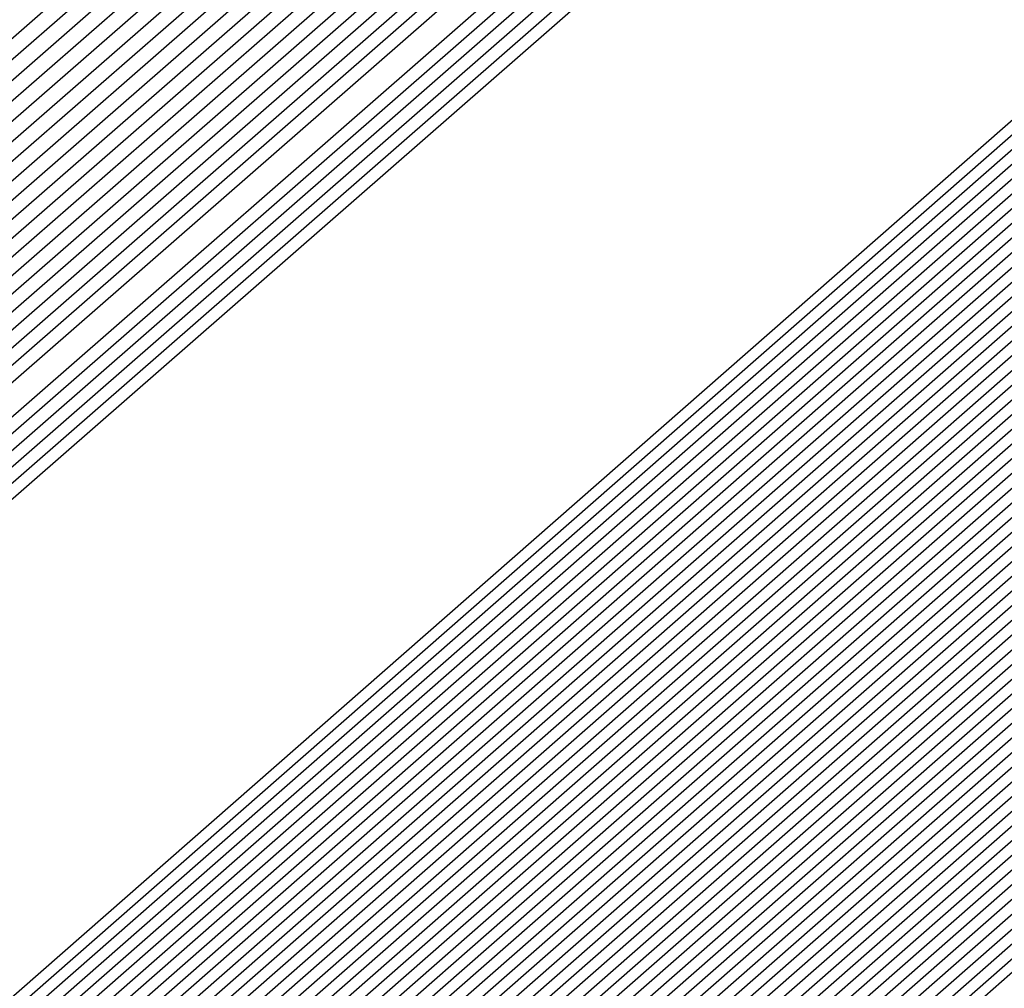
# Model space of a CAD drawing. Extents: x 3249832 to 3255657, y 13789405 to 13793316.
# Tile 897 of 1056: x 3253210.8588 to 3253210.9247, y 13791259.6727 to 13791259.7376. Entities that reach past the tile are written whole.
import ezdxf

# ---------------------------------------------------------------- set-up
doc = ezdxf.new("R2010")
doc.units = 0
doc.header["$LTSCALE"] = 100
doc.header["$MEASUREMENT"] = 0
for name, color, linetype in [('GRATIO_03231_CON', 1, 'CONTINUOUS'), ('GRATIO_0323_ICON', 1, 'CONTINUOUS'), ('TARGETS_EAST', 7, 'CONTINUOUS')]:
    doc.layers.add(name, color=color, linetype=linetype)

# ---------------------------------------------------------------- blocks, each defined once
blk = doc.blocks.new('Gratio_032316_contours')
at = {"layer": 'GRATIO_03231_CON', "color": 1, "linetype": 'Continuous', "flags": 128}
for points in [[(3253179.550267, 13791232.395029), (3253186.874414, 13791238.770013), (3253201.477501, 13791251.518979), (3253219.208231, 13791267.007142), (3253234.457627, 13791280.32933), (3253243.000283, 13791287.791533), (3253246.145111, 13791290.544398), (3253246.584601, 13791290.949743), (3253247.021869, 13791291.379004), (3253250.202537, 13791294.242122), (3253258.882853, 13791301.95866), (3253274.442625, 13791315.738665), (3253292.755901, 13791331.954127), (3253308.320283, 13791345.767528)], [(3253180.165438, 13791232.938016), (3253187.284875, 13791239.131551), (3253201.725162, 13791251.736777), (3253219.339021, 13791267.122277), (3253234.513145, 13791280.378622), (3253243.016437, 13791287.806466), (3253246.146682, 13791290.546762), (3253246.583888, 13791290.950539), (3253247.016449, 13791291.376392), (3253250.166335, 13791294.21318), (3253258.763902, 13791301.857324), (3253274.176051, 13791315.507242), (3253292.315837, 13791331.569332), (3253307.732852, 13791345.251979)], [(3253180.780609, 13791233.481003), (3253187.695336, 13791239.493089), (3253201.972823, 13791251.954576), (3253219.469811, 13791267.237409), (3253234.568663, 13791280.427913), (3253243.03259, 13791287.821399), (3253246.148254, 13791290.549125), (3253246.583174, 13791290.951335), (3253247.01103, 13791291.37378), (3253250.130132, 13791294.184237), (3253258.64495, 13791301.755989), (3253273.909475, 13791315.27582), (3253291.875768, 13791331.184533), (3253307.145422, 13791344.736429)], [(3253181.395779, 13791234.02399), (3253188.105796, 13791239.854627), (3253202.220483, 13791252.172373), (3253219.600605, 13791267.352541), (3253234.62418, 13791280.477205), (3253243.048743, 13791287.836333), (3253246.149825, 13791290.551488), (3253246.582461, 13791290.952131), (3253247.00561, 13791291.371168), (3253250.09393, 13791294.155295), (3253258.525999, 13791301.654654), (3253273.642899, 13791315.044399), (3253291.435703, 13791330.799734), (3253306.557991, 13791344.22088)], [(3253182.62612, 13791235.109965), (3253188.926717, 13791240.577703), (3253202.715805, 13791252.60797), (3253219.862185, 13791267.582808), (3253234.735216, 13791280.575787), (3253243.08105, 13791287.8662), (3253246.152968, 13791290.556214), (3253246.581034, 13791290.953723), (3253246.994771, 13791291.365943), (3253250.021525, 13791294.09741), (3253258.288097, 13791301.451983), (3253273.109746, 13791314.581556), (3253290.555574, 13791330.03014), (3253305.383131, 13791343.18978)], [(3253183.241291, 13791235.652952), (3253189.337178, 13791240.939241), (3253202.963466, 13791252.825768), (3253219.992975, 13791267.69794), (3253234.790735, 13791280.625079), (3253243.097204, 13791287.881133), (3253246.154539, 13791290.558578), (3253246.58032, 13791290.954518), (3253246.989352, 13791291.363331), (3253249.985323, 13791294.068467), (3253258.169146, 13791301.350649), (3253272.843172, 13791314.350135), (3253290.115509, 13791329.645341), (3253304.7957, 13791342.67423)], [(3253189.747638, 13791241.300779), (3253203.211127, 13791253.043565), (3253220.123765, 13791267.813075), (3253234.846252, 13791280.67437), (3253243.113357, 13791287.896066), (3253246.15611, 13791290.560941), (3253246.579607, 13791290.955314), (3253246.983932, 13791291.360719), (3253249.94912, 13791294.039525), (3253258.050194, 13791301.249313), (3253272.576596, 13791314.118713), (3253289.67544, 13791329.260546), (3253304.208269, 13791342.15868)], [(3253190.158098, 13791241.662317), (3253203.458788, 13791253.261364), (3253220.254555, 13791267.928207), (3253234.90177, 13791280.723661), (3253243.129511, 13791287.911), (3253246.157681, 13791290.563304), (3253246.578894, 13791290.95611), (3253246.978513, 13791291.358107), (3253249.912918, 13791294.010583), (3253257.931243, 13791301.147978), (3253272.31002, 13791313.88729), (3253289.235376, 13791328.875747), (3253303.620839, 13791341.64313)], [(3253190.979019, 13791242.385393), (3253203.954109, 13791253.696959), (3253220.516135, 13791268.158471), (3253235.012806, 13791280.822244), (3253243.161817, 13791287.940867), (3253246.160824, 13791290.56803), (3253246.577467, 13791290.957702), (3253246.967674, 13791291.352882), (3253249.840514, 13791293.952698), (3253257.693341, 13791300.945308), (3253271.776867, 13791313.424447), (3253288.355246, 13791328.106153), (3253302.445978, 13791340.612031)], [(3253191.38948, 13791242.746931), (3253204.20177, 13791253.914758), (3253220.646925, 13791268.273606), (3253235.068324, 13791280.871536), (3253243.177971, 13791287.9558), (3253246.162395, 13791290.570393), (3253246.576753, 13791290.958498), (3253246.962254, 13791291.35027), (3253249.804311, 13791293.923755), (3253257.57439, 13791300.843972), (3253271.510293, 13791313.193026), (3253287.915181, 13791327.721354), (3253301.858547, 13791340.096481)], [(3253191.79994, 13791243.108469), (3253204.449431, 13791254.132556), (3253220.777718, 13791268.388738), (3253235.123841, 13791280.920827), (3253243.194124, 13791287.970733), (3253246.163966, 13791290.572756), (3253246.57604, 13791290.959294), (3253246.956835, 13791291.347658), (3253249.768109, 13791293.894813), (3253257.455439, 13791300.742638), (3253271.243717, 13791312.961604), (3253287.475113, 13791327.336555), (3253301.271117, 13791339.580931)], [(3253192.210401, 13791243.470007), (3253204.697094, 13791254.350353), (3253220.908508, 13791268.50387), (3253235.179359, 13791280.970118), (3253243.210278, 13791287.985667), (3253246.165538, 13791290.57512), (3253246.575327, 13791290.96009), (3253246.951415, 13791291.345046), (3253249.731907, 13791293.86587), (3253257.336487, 13791300.641302), (3253270.977141, 13791312.730183), (3253287.035048, 13791326.95176), (3253300.683687, 13791339.065381)], [(3253193.031322, 13791244.193083), (3253205.192416, 13791254.78595), (3253221.170088, 13791268.734137), (3253235.290395, 13791281.068701), (3253243.242584, 13791288.015534), (3253246.16868, 13791290.579846), (3253246.5739, 13791290.961682), (3253246.940576, 13791291.339821), (3253249.659502, 13791293.807986), (3253257.098584, 13791300.438633), (3253270.443991, 13791312.26734), (3253286.154919, 13791326.182162), (3253299.508825, 13791338.034281)], [(3253193.441782, 13791244.554621), (3253205.440077, 13791255.003749), (3253221.300878, 13791268.849269), (3253235.345913, 13791281.117993), (3253243.258738, 13791288.030467), (3253246.170251, 13791290.582209), (3253246.573186, 13791290.962478), (3253246.935157, 13791291.337209), (3253249.623299, 13791293.779043), (3253256.979633, 13791300.337297), (3253270.177414, 13791312.035917), (3253285.714854, 13791325.797367), (3253298.921395, 13791337.518731)], [(3253193.852242, 13791244.916159), (3253205.687737, 13791255.221545), (3253221.431668, 13791268.964404), (3253235.401431, 13791281.167285), (3253243.274891, 13791288.045401), (3253246.171823, 13791290.584572), (3253246.572473, 13791290.963274), (3253246.929737, 13791291.334597), (3253249.587097, 13791293.750101), (3253256.860682, 13791300.235963), (3253269.910838, 13791311.804496), (3253285.274785, 13791325.412568), (3253298.333965, 13791337.003182)], [(3253194.262703, 13791245.277697), (3253205.935398, 13791255.439344), (3253221.562458, 13791269.079536), (3253235.456949, 13791281.216576), (3253243.291045, 13791288.060334), (3253246.173394, 13791290.586935), (3253246.571759, 13791290.96407), (3253246.924318, 13791291.331985), (3253249.550895, 13791293.721158), (3253256.741731, 13791300.134627), (3253269.644262, 13791311.573074), (3253284.834721, 13791325.027769), (3253297.746534, 13791336.487632)]]:
    blk.add_lwpolyline(points, dxfattribs=at)
at = {"layer": 'GRATIO_03231_CON', "color": 5, "linetype": 'Continuous', "flags": 128}
for points in [[(3253178.319926, 13791231.309054), (3253186.053494, 13791238.046937), (3253200.982177, 13791251.083383), (3253218.946651, 13791266.776878), (3253234.346592, 13791280.230748), (3253242.967977, 13791287.761666), (3253246.141969, 13791290.539672), (3253246.586028, 13791290.948151), (3253247.021068, 13791291.373941), (3253250.18182, 13791294.217704), (3253258.80647, 13791301.883558), (3253274.269372, 13791315.565571), (3253292.489554, 13791331.617619), (3253308.022214, 13791345.183537)], [(3253177.704756, 13791230.766067), (3253185.643033, 13791237.685398), (3253200.734516, 13791250.865585), (3253218.815861, 13791266.661746), (3253234.291074, 13791280.181456), (3253242.951823, 13791287.746732), (3253246.140397, 13791290.537309), (3253246.586741, 13791290.947355), (3253247.014362, 13791291.365837), (3253250.12102, 13791294.160915), (3253258.59804, 13791301.695547), (3253273.796257, 13791315.143359), (3253291.704555, 13791330.920638), (3253306.971337, 13791344.254342)], [(3253177.089585, 13791230.22308), (3253185.232573, 13791237.323861), (3253200.486855, 13791250.647788), (3253218.685071, 13791266.546611), (3253234.235555, 13791280.132165), (3253242.93567, 13791287.731799), (3253246.138826, 13791290.534946), (3253246.587455, 13791290.946559), (3253247.007656, 13791291.357733), (3253250.060221, 13791294.104125), (3253258.389611, 13791301.507537), (3253273.323142, 13791314.721148), (3253290.919561, 13791330.223658), (3253305.920461, 13791343.325148)], [(3253176.474414, 13791229.680093), (3253184.822112, 13791236.962323), (3253200.239195, 13791250.429989), (3253218.554281, 13791266.431479), (3253234.180037, 13791280.082873), (3253242.919516, 13791287.716865), (3253246.137255, 13791290.532583), (3253246.588168, 13791290.945763), (3253247.000951, 13791291.349628), (3253249.999421, 13791294.047336), (3253258.181181, 13791301.319527), (3253272.850028, 13791314.298938), (3253290.134562, 13791329.526677), (3253304.869584, 13791342.395954)], [(3253175.244073, 13791228.594119), (3253184.001191, 13791236.239247), (3253199.743873, 13791249.994392), (3253218.292697, 13791266.201212), (3253234.069002, 13791279.984291), (3253242.887209, 13791287.686999), (3253246.134112, 13791290.527856), (3253246.589595, 13791290.944171), (3253246.987539, 13791291.33342), (3253249.877822, 13791293.933757), (3253257.764321, 13791300.943507), (3253271.903798, 13791313.454514), (3253288.564569, 13791328.132716), (3253302.767831, 13791340.537565)], [(3253196.577061, 13791247.036147), (3253203.471051, 13791253.193803), (3253218.759506, 13791266.601258), (3253234.069714, 13791279.984133), (3253242.887716, 13791287.686623), (3253246.134624, 13791290.527313), (3253246.590308, 13791290.943375), (3253246.980833, 13791291.325315), (3253249.817023, 13791293.876967), (3253257.555891, 13791300.755497), (3253271.430682, 13791313.032305), (3253287.77957, 13791327.435736), (3253301.716954, 13791339.608371)], [(3253196.710569, 13791247.152543), (3253203.58621, 13791253.293811), (3253218.83398, 13791266.665582), (3253234.103448, 13791280.012829), (3253242.898008, 13791287.694797), (3253246.136358, 13791290.527838), (3253246.591022, 13791290.942579), (3253246.974128, 13791291.317211), (3253249.756224, 13791293.820178), (3253257.347461, 13791300.567486), (3253270.957567, 13791312.610093), (3253286.994572, 13791326.738755), (3253300.666077, 13791338.679176)], [(3253196.844077, 13791247.26894), (3253203.701371, 13791253.393818), (3253218.908454, 13791266.729905), (3253234.137183, 13791280.041526), (3253242.9083, 13791287.702971), (3253246.138093, 13791290.528363), (3253246.591735, 13791290.941783), (3253246.967422, 13791291.309107), (3253249.695424, 13791293.763388), (3253257.139032, 13791300.379476), (3253270.484453, 13791312.187881), (3253286.209573, 13791326.041774), (3253299.615201, 13791337.749981)], [(3253197.111093, 13791247.501735), (3253203.931691, 13791253.593836), (3253219.057401, 13791266.858547), (3253234.204654, 13791280.09892), (3253242.928884, 13791287.71932), (3253246.141561, 13791290.529414), (3253246.593162, 13791290.940191), (3253246.954011, 13791291.292898), (3253249.573825, 13791293.649809), (3253256.722172, 13791300.003456), (3253269.538223, 13791311.34346), (3253284.63958, 13791324.647813), (3253297.513447, 13791335.891592)], [(3253197.244601, 13791247.618131), (3253204.046851, 13791253.693843), (3253219.131875, 13791266.92287), (3253234.238388, 13791280.127617), (3253242.939176, 13791287.727494), (3253246.143296, 13791290.529939), (3253246.593875, 13791290.939395), (3253246.947305, 13791291.284794), (3253249.513026, 13791293.59302), (3253256.513742, 13791299.815445), (3253269.065109, 13791310.92125), (3253283.854581, 13791323.950833), (3253296.46257, 13791334.962398)], [(3253197.378109, 13791247.734529), (3253204.162012, 13791253.793851), (3253219.206348, 13791266.987193), (3253234.272124, 13791280.156313), (3253242.949468, 13791287.735668), (3253246.14503, 13791290.530465), (3253246.594589, 13791290.9386), (3253246.940599, 13791291.27669), (3253249.452226, 13791293.53623), (3253256.305312, 13791299.627435), (3253268.591994, 13791310.499038), (3253283.069583, 13791323.253852), (3253295.411694, 13791334.033204)], [(3253197.511617, 13791247.850926), (3253204.277171, 13791253.893859), (3253219.280822, 13791267.051512), (3253234.305859, 13791280.18501), (3253242.95976, 13791287.743843), (3253246.146765, 13791290.53099), (3253246.595302, 13791290.937804), (3253246.933893, 13791291.268586), (3253249.391427, 13791293.479441), (3253256.096882, 13791299.439425), (3253268.118879, 13791310.076826), (3253282.284588, 13791322.55687), (3253294.360818, 13791333.104009)], [(3253197.778633, 13791248.083719), (3253204.507492, 13791254.093876), (3253219.429769, 13791267.180159), (3253234.373329, 13791280.242404), (3253242.980343, 13791287.760191), (3253246.150233, 13791290.532041), (3253246.596729, 13791290.936212), (3253246.920482, 13791291.252377), (3253249.269828, 13791293.365862), (3253255.680023, 13791299.063404), (3253267.172648, 13791309.232405), (3253280.714591, 13791321.162909), (3253292.259064, 13791331.24562), (3253298.86322, 13791336.863506)], [(3253197.912141, 13791248.200117), (3253204.622651, 13791254.193883), (3253219.504243, 13791267.244478), (3253234.407064, 13791280.271101), (3253242.990635, 13791287.768365), (3253246.151968, 13791290.532566), (3253246.597442, 13791290.935416), (3253246.913776, 13791291.244273), (3253249.209028, 13791293.309072), (3253255.471593, 13791298.875394), (3253266.699533, 13791308.810193), (3253279.929596, 13791320.465926), (3253291.208188, 13791330.316426), (3253297.66843, 13791335.812021)], [(3253198.045649, 13791248.316514), (3253204.737812, 13791254.293891), (3253219.578716, 13791267.308801), (3253234.440798, 13791280.299798), (3253243.000927, 13791287.77654), (3253246.153702, 13791290.533091), (3253246.598156, 13791290.93462), (3253246.907071, 13791291.236168), (3253249.148229, 13791293.252283), (3253255.263163, 13791298.687384), (3253266.226419, 13791308.387983), (3253279.144597, 13791319.768946), (3253290.157311, 13791329.387232), (3253296.473639, 13791334.760535)], [(3253198.179157, 13791248.43291), (3253204.852971, 13791254.393901), (3253219.65319, 13791267.373124), (3253234.474533, 13791280.328495), (3253243.011219, 13791287.784714), (3253246.155437, 13791290.533616), (3253246.598869, 13791290.933824), (3253246.900365, 13791291.228064), (3253249.087429, 13791293.195493), (3253255.054733, 13791298.499374), (3253265.753304, 13791307.965772), (3253278.359599, 13791319.071965), (3253289.106434, 13791328.458038), (3253295.27885, 13791333.70905)], [(3253198.446173, 13791248.665705), (3253205.083292, 13791254.593916), (3253219.802137, 13791267.501766), (3253234.542003, 13791280.385889), (3253243.031803, 13791287.801062), (3253246.158905, 13791290.534667), (3253246.600296, 13791290.932232), (3253246.886954, 13791291.211856), (3253248.96583, 13791293.081914), (3253254.637874, 13791298.123353), (3253264.807075, 13791307.12135), (3253276.789604, 13791317.678004), (3253287.004681, 13791326.599649), (3253292.889269, 13791331.606079), (3253295.951331, 13791334.070942)], [(3253198.579681, 13791248.782102), (3253205.198453, 13791254.693924), (3253219.876611, 13791267.566089), (3253234.575738, 13791280.414585), (3253243.042095, 13791287.809237), (3253246.16064, 13791290.535192), (3253246.60101, 13791290.931436), (3253246.880248, 13791291.203751), (3253248.905031, 13791293.025125), (3253254.429444, 13791297.935343), (3253264.33396, 13791306.699138), (3253276.004607, 13791316.981023), (3253285.953804, 13791325.670454), (3253291.694479, 13791330.554594), (3253294.7416, 13791333.011419)], [(3253198.713189, 13791248.898498), (3253205.313612, 13791254.793933), (3253219.951085, 13791267.630412), (3253234.609474, 13791280.443283), (3253243.052387, 13791287.817411), (3253246.162374, 13791290.535718), (3253246.601723, 13791290.93064), (3253246.873542, 13791291.195647), (3253248.844232, 13791292.968335), (3253254.221014, 13791297.747333), (3253263.860844, 13791306.276928), (3253275.21961, 13791316.284043), (3253284.902928, 13791324.74126), (3253290.499689, 13791329.503109), (3253293.53187, 13791331.951897)], [(3253198.846697, 13791249.014895), (3253205.428774, 13791254.893941), (3253220.025558, 13791267.694732), (3253234.643209, 13791280.47198), (3253243.062679, 13791287.825585), (3253246.164109, 13791290.536243), (3253246.602436, 13791290.929844), (3253246.866836, 13791291.187543), (3253248.783432, 13791292.911546), (3253254.012584, 13791297.559322), (3253263.387729, 13791305.854716), (3253274.434612, 13791315.58706), (3253283.852051, 13791323.812065), (3253289.304899, 13791328.451623), (3253292.322139, 13791330.892375), (3253295.398785, 13791333.387147)], [(3253199.113713, 13791249.247691), (3253205.659094, 13791255.093956), (3253220.174506, 13791267.823378), (3253234.710679, 13791280.529373), (3253243.083262, 13791287.841934), (3253246.167577, 13791290.537293), (3253246.603863, 13791290.928252), (3253246.853425, 13791291.171334), (3253248.661833, 13791292.797967), (3253253.595725, 13791297.183302), (3253262.4415, 13791305.010294), (3253272.864616, 13791314.193099), (3253281.750298, 13791321.953677), (3253286.915319, 13791326.348653), (3253289.902678, 13791328.77333), (3253293.186926, 13791331.457682)], [(3253199.247221, 13791249.364086), (3253205.774253, 13791255.193966), (3253220.248979, 13791267.887697), (3253234.744414, 13791280.558071), (3253243.093554, 13791287.850108), (3253246.169312, 13791290.537819), (3253246.604577, 13791290.927456), (3253246.846719, 13791291.16323), (3253248.601034, 13791292.741177), (3253253.387295, 13791296.995292), (3253261.968385, 13791304.588083), (3253272.07962, 13791313.496119), (3253280.699421, 13791321.024482), (3253285.720529, 13791325.297167), (3253288.692948, 13791327.713808), (3253292.080997, 13791330.492949), (3253297.619173, 13791335.1971)], [(3253199.380729, 13791249.480484), (3253205.889415, 13791255.293974), (3253220.323453, 13791267.95202), (3253234.778148, 13791280.586767), (3253243.103846, 13791287.858282), (3253246.171046, 13791290.538344), (3253246.60529, 13791290.92666), (3253246.840014, 13791291.155126), (3253248.540234, 13791292.684388), (3253253.178865, 13791296.807282), (3253261.495269, 13791304.165872), (3253271.294621, 13791312.799138), (3253279.648544, 13791320.095288), (3253284.525739, 13791324.245682), (3253287.483217, 13791326.654286), (3253290.975067, 13791329.528217), (3253296.715246, 13791334.410219)], [(3253199.514237, 13791249.596881), (3253206.004574, 13791255.393981), (3253220.397926, 13791268.016343), (3253234.811884, 13791280.615464), (3253243.114138, 13791287.866456), (3253246.172781, 13791290.538869), (3253246.606003, 13791290.925864), (3253246.833308, 13791291.147021), (3253248.479435, 13791292.627598), (3253252.970435, 13791296.619271), (3253261.022155, 13791303.743661), (3253270.509624, 13791312.102158), (3253278.597668, 13791319.166094), (3253283.330949, 13791323.194197), (3253286.273487, 13791325.594763), (3253289.869138, 13791328.563484), (3253295.81132, 13791333.62334)], [(3253199.781252, 13791249.829674), (3253206.234894, 13791255.593998), (3253220.546874, 13791268.144986), (3253234.879353, 13791280.672858), (3253243.134722, 13791287.882805), (3253246.176249, 13791290.53992), (3253246.60743, 13791290.924272), (3253246.819896, 13791291.130813), (3253248.357836, 13791292.514019), (3253252.553575, 13791296.243251), (3253260.075926, 13791302.899239), (3253268.939629, 13791310.708195), (3253276.495915, 13791317.307705), (3253280.941369, 13791321.091226), (3253283.854026, 13791323.475719), (3253287.657279, 13791326.63402), (3253294.003467, 13791332.049579)], [(3253199.91476, 13791249.946072), (3253206.350054, 13791255.694006), (3253220.621347, 13791268.209309), (3253234.913089, 13791280.701555), (3253243.145014, 13791287.890979), (3253246.177984, 13791290.540445), (3253246.608144, 13791290.923477), (3253246.813191, 13791291.122709), (3253248.297036, 13791292.45723), (3253252.345146, 13791296.055241), (3253259.60281, 13791302.477028), (3253268.154633, 13791310.011214), (3253275.445038, 13791316.37851), (3253279.746579, 13791320.03974), (3253282.644295, 13791322.416197), (3253286.55135, 13791325.669287), (3253293.099541, 13791331.2627), (3253300.795214, 13791337.869235)], [(3253200.048268, 13791250.062469), (3253206.465215, 13791255.794014), (3253220.695821, 13791268.273632), (3253234.946824, 13791280.730252), (3253243.155306, 13791287.899153), (3253246.179718, 13791290.540971), (3253246.608857, 13791290.922681), (3253246.806485, 13791291.114604), (3253248.236237, 13791292.40044), (3253252.136716, 13791295.86723), (3253259.129695, 13791302.054816), (3253267.369634, 13791309.314234), (3253274.394161, 13791315.449316), (3253278.551789, 13791318.988255), (3253281.434565, 13791321.356674), (3253285.44542, 13791324.704555), (3253292.195614, 13791330.475819), (3253300.12972, 13791337.290156)], [(3253200.181776, 13791250.178867), (3253206.580374, 13791255.894021), (3253220.770295, 13791268.337951), (3253234.980558, 13791280.758949), (3253243.165597, 13791287.907327), (3253246.181453, 13791290.541496), (3253246.609571, 13791290.921885), (3253246.799779, 13791291.1065), (3253248.175437, 13791292.34365), (3253251.928286, 13791295.67922), (3253258.656581, 13791301.632605), (3253266.584637, 13791308.617253), (3253273.343284, 13791314.520121), (3253277.356999, 13791317.93677), (3253280.224834, 13791320.297152), (3253284.339491, 13791323.739822), (3253291.291688, 13791329.688939), (3253299.464229, 13791336.711079)], [(3253200.448792, 13791250.41166), (3253206.810695, 13791256.094039), (3253220.919242, 13791268.466597), (3253235.048029, 13791280.816343), (3253243.186181, 13791287.923676), (3253246.184922, 13791290.542546), (3253246.610997, 13791290.920293), (3253246.786368, 13791291.090291), (3253248.053838, 13791292.230072), (3253251.511426, 13791295.3032), (3253257.71035, 13791300.788183), (3253265.014642, 13791307.223292), (3253271.241531, 13791312.661733), (3253274.967419, 13791315.833799), (3253277.805373, 13791318.178108), (3253282.127631, 13791321.810358), (3253289.483835, 13791328.115179), (3253298.133244, 13791335.552923)], [(3253200.5823, 13791250.528057), (3253206.925856, 13791256.194046), (3253220.993715, 13791268.530917), (3253235.081764, 13791280.845039), (3253243.196473, 13791287.93185), (3253246.186656, 13791290.543072), (3253246.611711, 13791290.919497), (3253246.779662, 13791291.082187), (3253247.993039, 13791292.173282), (3253251.302996, 13791295.11519), (3253257.237236, 13791300.365972), (3253264.229644, 13791306.52631), (3253270.190655, 13791311.732538), (3253273.772629, 13791314.782314), (3253276.595643, 13791317.118585), (3253281.021702, 13791320.845625), (3253288.579908, 13791327.328299), (3253297.467752, 13791334.973846)], [(3253200.715808, 13791250.644455), (3253207.041015, 13791256.294056), (3253221.068189, 13791268.59524), (3253235.115498, 13791280.873737), (3253243.206765, 13791287.940024), (3253246.18839, 13791290.543597), (3253246.612424, 13791290.918701), (3253246.772956, 13791291.074083), (3253247.93224, 13791292.116492), (3253251.094567, 13791294.927179), (3253256.764121, 13791299.943761), (3253263.444647, 13791305.82933), (3253269.139778, 13791310.803344), (3253272.577839, 13791313.730828), (3253275.385912, 13791316.059063), (3253279.915773, 13791319.880893), (3253287.675982, 13791326.541418), (3253296.802261, 13791334.394769)], [(3253200.849316, 13791250.760851), (3253207.156176, 13791256.394064), (3253221.142663, 13791268.659563), (3253235.149234, 13791280.902434), (3253243.217057, 13791287.948199), (3253246.190125, 13791290.544122), (3253246.613138, 13791290.917905), (3253246.766251, 13791291.065979), (3253247.87144, 13791292.059703), (3253250.886137, 13791294.739169), (3253256.291006, 13791299.52155), (3253262.659648, 13791305.132348), (3253268.088901, 13791309.87415), (3253271.383048, 13791312.679343), (3253274.176182, 13791314.999541), (3253278.809843, 13791318.91616), (3253286.772056, 13791325.754539), (3253296.136767, 13791333.81569)], [(3253201.116332, 13791250.993646), (3253207.386497, 13791256.594079), (3253221.29161, 13791268.788205), (3253235.216703, 13791280.959827), (3253243.237641, 13791287.964547), (3253246.193594, 13791290.545173), (3253246.614564, 13791290.916313), (3253246.752839, 13791291.04977), (3253247.749841, 13791291.946124), (3253250.469277, 13791294.363148), (3253255.344776, 13791298.677128), (3253261.089654, 13791303.738387), (3253265.987148, 13791308.015761), (3253268.993468, 13791310.576372), (3253271.756721, 13791312.880496), (3253276.597984, 13791316.986696), (3253284.964203, 13791324.180778), (3253294.805784, 13791332.657536)], [(3253201.24984, 13791251.110043), (3253207.501656, 13791256.694088), (3253221.366084, 13791268.852528), (3253235.250439, 13791280.988525), (3253243.247933, 13791287.972721), (3253246.195328, 13791290.545698), (3253246.615278, 13791290.915517), (3253246.746134, 13791291.041666), (3253247.689042, 13791291.889334), (3253250.260847, 13791294.175138), (3253254.871662, 13791298.254917), (3253260.304656, 13791303.041406), (3253264.936271, 13791307.086566), (3253267.798678, 13791309.524887), (3253270.54699, 13791311.820974), (3253275.492055, 13791316.021963), (3253284.060277, 13791323.393899), (3253294.140291, 13791332.078457)], [(3253201.383348, 13791251.226439), (3253207.616817, 13791256.794096), (3253221.440557, 13791268.916851), (3253235.284174, 13791281.017221), (3253243.258224, 13791287.980896), (3253246.197062, 13791290.546223), (3253246.615991, 13791290.914721), (3253246.739428, 13791291.033562), (3253247.628242, 13791291.832545), (3253250.052417, 13791293.987128), (3253254.398546, 13791297.832706), (3253259.519659, 13791302.344425), (3253263.885395, 13791306.157372), (3253266.603888, 13791308.473402), (3253269.33726, 13791310.761452), (3253274.386125, 13791315.057231), (3253283.156349, 13791322.607018), (3253293.474799, 13791331.49938)], [(3253201.516856, 13791251.342836), (3253207.731977, 13791256.894104), (3253221.515031, 13791268.98117), (3253235.317908, 13791281.045918), (3253243.268516, 13791287.98907), (3253246.198797, 13791290.546749), (3253246.616705, 13791290.913925), (3253246.732722, 13791291.025457), (3253247.567443, 13791291.775755), (3253249.843988, 13791293.799118), (3253253.925432, 13791297.410495), (3253258.734661, 13791301.647445), (3253262.834518, 13791305.228178), (3253265.409098, 13791307.421916), (3253268.127529, 13791309.701929), (3253273.280196, 13791314.092498), (3253282.252423, 13791321.820138), (3253292.809306, 13791330.920303), (3253301.810882, 13791338.630682)], [(3253201.783872, 13791251.575631), (3253207.962297, 13791257.094121), (3253221.663978, 13791269.109817), (3253235.385379, 13791281.103312), (3253243.2891, 13791288.005418), (3253246.202266, 13791290.547799), (3253246.618132, 13791290.912333), (3253246.719311, 13791291.009249), (3253247.445844, 13791291.662176), (3253249.427128, 13791293.423097), (3253252.979202, 13791296.566073), (3253257.164667, 13791300.253483), (3253260.732765, 13791303.369789), (3253263.019518, 13791305.318945), (3253265.708069, 13791307.582885), (3253271.068337, 13791312.163033), (3253280.44457, 13791320.246378), (3253291.478323, 13791329.762148), (3253300.885471, 13791337.825133)], [(3253201.91738, 13791251.692027), (3253208.077456, 13791257.194129), (3253221.738452, 13791269.174136), (3253235.419113, 13791281.132009), (3253243.299392, 13791288.013593), (3253246.204, 13791290.548325), (3253246.618845, 13791290.911537), (3253246.712605, 13791291.001144), (3253247.385044, 13791291.605387), (3253249.218698, 13791293.235087), (3253252.506087, 13791296.143862), (3253256.379669, 13791299.556502), (3253259.681888, 13791302.440594), (3253261.824728, 13791304.26746), (3253264.498338, 13791306.523363), (3253269.962407, 13791311.198301), (3253279.540643, 13791319.459498), (3253290.812829, 13791329.183071), (3253300.422766, 13791337.422359)], [(3253202.050886, 13791251.808424), (3253208.192618, 13791257.294136), (3253221.812925, 13791269.238459), (3253235.452849, 13791281.160706), (3253243.309684, 13791288.021767), (3253246.205734, 13791290.54885), (3253246.619558, 13791290.910741), (3253246.705899, 13791290.99304), (3253247.324245, 13791291.548597), (3253249.010269, 13791293.047077), (3253252.032972, 13791295.72165), (3253255.594672, 13791298.859521), (3253258.631011, 13791301.5114), (3253260.629938, 13791303.215975), (3253263.288608, 13791305.46384), (3253268.856478, 13791310.233569), (3253278.636718, 13791318.672617), (3253290.147338, 13791328.603992), (3253299.96006, 13791337.019585)], [(3253222.189727, 13791268.956195), (3253208.471011, 13791257.206985), (3253202.184394, 13791251.924823), (3253202.184394, 13791251.924822), (3253208.307777, 13791257.394144), (3253221.887399, 13791269.302782)], [(3253222.336854, 13791269.086923), (3253208.700353, 13791257.408126), (3253202.451409, 13791252.157615), (3253202.45141, 13791252.157615), (3253208.538097, 13791257.594161), (3253222.036346, 13791269.431424)], [(3253222.410417, 13791269.152286), (3253208.815023, 13791257.508695), (3253202.584921, 13791252.274011), (3253202.584918, 13791252.274013), (3253208.653258, 13791257.694169), (3253222.11082, 13791269.495747)], [(3253222.483981, 13791269.217651), (3253208.92969, 13791257.609264), (3253202.718428, 13791252.390411), (3253202.718426, 13791252.39041), (3253208.768418, 13791257.794177), (3253222.185294, 13791269.560071)], [(3253222.557544, 13791269.283014), (3253209.044361, 13791257.709832), (3253202.851936, 13791252.506807), (3253202.851934, 13791252.506806), (3253208.883579, 13791257.894186), (3253222.259767, 13791269.62439)], [(3253222.704671, 13791269.413741), (3253209.273702, 13791257.91097), (3253203.118951, 13791252.739602), (3253203.11895, 13791252.739601), (3253209.113899, 13791258.094202), (3253222.408715, 13791269.753036)], [(3253222.778233, 13791269.479104), (3253209.388373, 13791258.011542), (3253203.252459, 13791252.855998), (3253203.252458, 13791252.855998), (3253209.229059, 13791258.194209), (3253222.483188, 13791269.817355)], [(3253222.851796, 13791269.544469), (3253209.503043, 13791258.112111), (3253203.385966, 13791252.972394), (3253203.385966, 13791252.972394), (3253209.34422, 13791258.294219), (3253222.557662, 13791269.881678)], [(3253222.92536, 13791269.609832), (3253209.617714, 13791258.21268), (3253203.519474, 13791253.08879), (3253203.519474, 13791253.088791), (3253209.459379, 13791258.394226), (3253222.632135, 13791269.946001)], [(3253294.555932, 13791331.784818), (3253282.651333, 13791321.302735), (3253268.603203, 13791309.014447), (3253256.633797, 13791298.600272), (3253249.913733, 13791292.816087), (3253247.407106, 13791290.719974), (3253247.026376, 13791290.445568), (3253246.628672, 13791290.097267), (3253243.849802, 13791287.662521), (3253236.270245, 13791281.099544), (3253223.072487, 13791269.740559), (3253209.847055, 13791258.413819), (3253203.786489, 13791253.321586), (3253203.78649, 13791253.321586), (3253209.689707, 13791258.594234), (3253222.78114, 13791270.074575), (3253235.891608, 13791281.53353), (3253243.79641, 13791288.432975), (3253249.048806, 13791292.998606), (3253256.146548, 13791299.147074), (3253268.135158, 13791309.529006), (3253282.251274, 13791321.730918), (3253294.279297, 13791332.073309)], [(3253294.303412, 13791331.566983), (3253282.46184, 13791321.140397), (3253268.488083, 13791308.917171), (3253256.582029, 13791298.558148), (3253249.897517, 13791292.804611), (3253247.40414, 13791290.719612), (3253247.02543, 13791290.446644), (3253246.629001, 13791290.099378), (3253243.858784, 13791287.672183), (3253236.302787, 13791281.129602), (3253223.14605, 13791269.805922), (3253209.961726, 13791258.514388), (3253203.919997, 13791253.437981), (3253203.919998, 13791253.437982), (3253209.804872, 13791258.694236), (3253222.855652, 13791270.138852), (3253235.925472, 13791281.562076), (3253243.805117, 13791288.439206), (3253249.036009, 13791292.985734), (3253256.097231, 13791299.102201), (3253268.022476, 13791309.42905), (3253282.06389, 13791321.566318), (3253294.028242, 13791331.853946)], [(3253294.050892, 13791331.349147), (3253282.272347, 13791320.978058), (3253268.372959, 13791308.819897), (3253256.53026, 13791298.516025), (3253249.8813, 13791292.793135), (3253247.401173, 13791290.719249), (3253247.024485, 13791290.447721), (3253246.629331, 13791290.101489), (3253243.867765, 13791287.681844), (3253236.335328, 13791281.15966), (3253223.219613, 13791269.871285), (3253210.076396, 13791258.614957), (3253204.053508, 13791253.554381), (3253204.053506, 13791253.554379), (3253209.920037, 13791258.79424), (3253222.930167, 13791270.20313), (3253235.959336, 13791281.590624), (3253243.813823, 13791288.445438), (3253249.023211, 13791292.972861), (3253256.047914, 13791299.057326), (3253267.909792, 13791309.329092), (3253281.876511, 13791321.401718), (3253293.777187, 13791331.634584)], [(3253293.798373, 13791331.131311), (3253282.082854, 13791320.815718), (3253268.257836, 13791308.722622), (3253256.478491, 13791298.473901), (3253249.865083, 13791292.781659), (3253247.398206, 13791290.718887), (3253247.023539, 13791290.448797), (3253246.629661, 13791290.1036), (3253243.876746, 13791287.691505), (3253236.367871, 13791281.189718), (3253223.293177, 13791269.93665), (3253210.191067, 13791258.715525), (3253204.187016, 13791253.670777), (3253204.187014, 13791253.670777), (3253210.035202, 13791258.894242), (3253223.004679, 13791270.267407), (3253235.993201, 13791281.619171), (3253243.82253, 13791288.45167), (3253249.010414, 13791292.959989), (3253255.998597, 13791299.012453), (3253267.79711, 13791309.229136), (3253281.689131, 13791321.237116), (3253293.526131, 13791331.41522)]]:
    blk.add_lwpolyline(points, dxfattribs=at)
at = {"layer": 'GRATIO_0323_ICON', "color": 7, "linetype": 'Continuous', "flags": 128}
for points in [[(3253175.859244, 13791229.137106), (3253184.411652, 13791236.600784), (3253199.991534, 13791250.212191), (3253218.423487, 13791266.316347), (3253234.12452, 13791280.033582), (3253242.903363, 13791287.701932), (3253246.135684, 13791290.53022), (3253246.588881, 13791290.944967), (3253246.994245, 13791291.341524), (3253249.938622, 13791293.990546), (3253257.972751, 13791301.131516), (3253272.376913, 13791313.876726), (3253289.349564, 13791328.829697), (3253303.818707, 13791341.466759)], [(3253182.01095, 13791234.566977), (3253188.516256, 13791240.216165), (3253202.468144, 13791252.390171), (3253219.731395, 13791267.467676), (3253234.679698, 13791280.526496), (3253243.064897, 13791287.851266), (3253246.151396, 13791290.553851), (3253246.581747, 13791290.952927), (3253247.000191, 13791291.368556), (3253250.057728, 13791294.126352), (3253258.407048, 13791301.553319), (3253273.376322, 13791314.812978), (3253290.995638, 13791330.414939), (3253305.970561, 13791343.705329)], [(3253196.977585, 13791247.385338), (3253203.81653, 13791253.493826), (3253218.982927, 13791266.794228), (3253234.170919, 13791280.070222), (3253242.918592, 13791287.711146), (3253246.139827, 13791290.528889), (3253246.592449, 13791290.940987), (3253246.960716, 13791291.301003), (3253249.634624, 13791293.706599), (3253256.930602, 13791300.191466), (3253270.011338, 13791311.765671), (3253285.424578, 13791325.344794), (3253298.564324, 13791336.820787)], [(3253197.645125, 13791247.967322), (3253204.392332, 13791253.993868), (3253219.355296, 13791267.115835), (3253234.339593, 13791280.213708), (3253242.970052, 13791287.752017), (3253246.148499, 13791290.531515), (3253246.596016, 13791290.937008), (3253246.927188, 13791291.260481), (3253249.330627, 13791293.422651), (3253255.888453, 13791299.251414), (3253267.645763, 13791309.654617), (3253281.499589, 13791321.859889), (3253293.30994, 13791332.174815)], [(3253198.312665, 13791248.549307), (3253204.968133, 13791254.493908), (3253219.727664, 13791267.437447), (3253234.508269, 13791280.357192), (3253243.021511, 13791287.792888), (3253246.157171, 13791290.534142), (3253246.599583, 13791290.933028), (3253246.893659, 13791291.21996), (3253249.02663, 13791293.138704), (3253254.846303, 13791298.311363), (3253265.28019, 13791307.54356), (3253277.574602, 13791318.374985), (3253288.055557, 13791327.528843), (3253294.084059, 13791332.657565)], [(3253190.568559, 13791242.023855), (3253203.706449, 13791253.479162), (3253220.385345, 13791268.043339), (3253234.957288, 13791280.772953), (3253243.145664, 13791287.925933), (3253246.159253, 13791290.565667), (3253246.57818, 13791290.956906), (3253246.973093, 13791291.355494), (3253249.876716, 13791293.98164), (3253257.812292, 13791301.046643), (3253272.043444, 13791313.655869), (3253288.795311, 13791328.490948), (3253303.033409, 13791341.12758)], [(3253198.980205, 13791249.131293), (3253205.543933, 13791254.993949), (3253220.100032, 13791267.759055), (3253234.676943, 13791280.500676), (3253243.07297, 13791287.833759), (3253246.165843, 13791290.536768), (3253246.60315, 13791290.929048), (3253246.860131, 13791291.179438), (3253248.722633, 13791292.854756), (3253253.804154, 13791297.371312), (3253262.914614, 13791305.432505), (3253273.649615, 13791314.89008), (3253282.801174, 13791322.882871), (3253288.110109, 13791327.400138), (3253291.112409, 13791329.832853), (3253294.292856, 13791332.422414)], [(3253199.647745, 13791249.713279), (3253206.119735, 13791255.493989), (3253220.4724, 13791268.080666), (3253234.845619, 13791280.644161), (3253243.12443, 13791287.87463), (3253246.174515, 13791290.539395), (3253246.606717, 13791290.925068), (3253246.826602, 13791291.138917), (3253248.418635, 13791292.570809), (3253252.762005, 13791296.431261), (3253260.54904, 13791303.321449), (3253269.724626, 13791311.405175), (3253277.546791, 13791318.236899), (3253282.136159, 13791322.142711), (3253285.063756, 13791324.535241), (3253288.763208, 13791327.598752), (3253294.907393, 13791332.836459)], [(3253200.315284, 13791250.295262), (3253206.695535, 13791255.994031), (3253220.844768, 13791268.402274), (3253235.014293, 13791280.787646), (3253243.175889, 13791287.915502), (3253246.183187, 13791290.542021), (3253246.610284, 13791290.921089), (3253246.793074, 13791291.098396), (3253248.114638, 13791292.286861), (3253251.719856, 13791295.49121), (3253258.183466, 13791301.210395), (3253265.799639, 13791307.920272), (3253272.292408, 13791313.590927), (3253276.162209, 13791316.885284), (3253279.015104, 13791319.23763), (3253283.233561, 13791322.77509), (3253290.387762, 13791328.902059), (3253298.798737, 13791336.132002)], [(3253192.620861, 13791243.831545), (3253204.944755, 13791254.568152), (3253221.039298, 13791268.619005), (3253235.234877, 13791281.01941), (3253243.226431, 13791288.0006), (3253246.167109, 13791290.577483), (3253246.574613, 13791290.960886), (3253246.945996, 13791291.342433), (3253249.695704, 13791293.836928), (3253257.217535, 13791300.539968), (3253270.710565, 13791312.498762), (3253286.594983, 13791326.566961), (3253300.096256, 13791338.549831)], [(3253200.982824, 13791250.877248), (3253207.271336, 13791256.494071), (3253221.217136, 13791268.723886), (3253235.182969, 13791280.93113), (3253243.227349, 13791287.956373), (3253246.191859, 13791290.544648), (3253246.613851, 13791290.917109), (3253246.759545, 13791291.057874), (3253247.810641, 13791292.002913), (3253250.677707, 13791294.551159), (3253255.817891, 13791299.099339), (3253261.874652, 13791304.435368), (3253267.038025, 13791308.944955), (3253270.188258, 13791311.627858), (3253272.966451, 13791313.940019), (3253277.703914, 13791317.951428), (3253285.868129, 13791324.967658), (3253295.471276, 13791333.236613)], [(3253201.650364, 13791251.459234), (3253207.847138, 13791256.994112), (3253221.589505, 13791269.045494), (3253235.351644, 13791281.074615), (3253243.278808, 13791287.997244), (3253246.200531, 13791290.547274), (3253246.617418, 13791290.913129), (3253246.726017, 13791291.017353), (3253247.506643, 13791291.718966), (3253249.635558, 13791293.611107), (3253253.452317, 13791296.988284), (3253257.949664, 13791300.950463), (3253261.783641, 13791304.298983), (3253264.214308, 13791306.370431), (3253266.917799, 13791308.642407), (3253272.174266, 13791313.127766), (3253281.348498, 13791321.033258), (3253292.143814, 13791330.341225), (3253301.348177, 13791338.227907)], [(3253222.263291, 13791269.021558), (3253208.585682, 13791257.307554), (3253202.317902, 13791252.041219), (3253202.317902, 13791252.041219), (3253208.422938, 13791257.494154), (3253221.961873, 13791269.367105)], [(3253222.631108, 13791269.348376), (3253209.159031, 13791257.810401), (3253202.985444, 13791252.623202), (3253202.985442, 13791252.623203), (3253208.998738, 13791257.994194), (3253222.334241, 13791269.688713)], [(3253294.808451, 13791332.002654), (3253282.840827, 13791321.465075), (3253268.718327, 13791309.111721), (3253256.685565, 13791298.642396), (3253249.92995, 13791292.827563), (3253247.410073, 13791290.720336), (3253247.027321, 13791290.444492), (3253246.628342, 13791290.095156), (3253243.840821, 13791287.65286), (3253236.237703, 13791281.069487), (3253222.998923, 13791269.675195), (3253209.732385, 13791258.313249), (3253203.652982, 13791253.20519), (3253203.652982, 13791253.205189), (3253209.574542, 13791258.494232), (3253222.706628, 13791270.010298), (3253235.857744, 13791281.504982), (3253243.787703, 13791288.426743), (3253249.061604, 13791293.011479), (3253256.195865, 13791299.191949), (3253268.247842, 13791309.628962), (3253282.438653, 13791321.895519), (3253294.530352, 13791332.292673)], [(3253281.89336, 13791320.65338), (3253268.142712, 13791308.625346), (3253256.426723, 13791298.431777), (3253249.848867, 13791292.770183), (3253247.39524, 13791290.718525), (3253247.022594, 13791290.449873), (3253246.62999, 13791290.105711), (3253243.885727, 13791287.701166), (3253236.400413, 13791281.219776), (3253223.36674, 13791270.002013), (3253210.305738, 13791258.816096), (3253204.320523, 13791253.787173), (3253204.320522, 13791253.787174), (3253210.150337, 13791258.994278), (3253223.078951, 13791270.331951), (3253236.026258, 13791281.648614), (3253243.484422, 13791288.160904), (3253246.234659, 13791290.558297), (3253246.63045, 13791290.898484), (3253246.978075, 13791291.195202), (3253249.395011, 13791293.286371), (3253255.951534, 13791298.965955), (3253267.685094, 13791309.128699), (3253281.501835, 13791321.072455)]]:
    blk.add_lwpolyline(points, dxfattribs=at)

msp = doc.modelspace()

# ---------------------------------------------------------------- block references
at = {"layer": 'TARGETS_EAST'}
msp.add_blockref('Gratio_032316_contours', (0, 0), dxfattribs=at)

doc.saveas('drawing.dxf')
